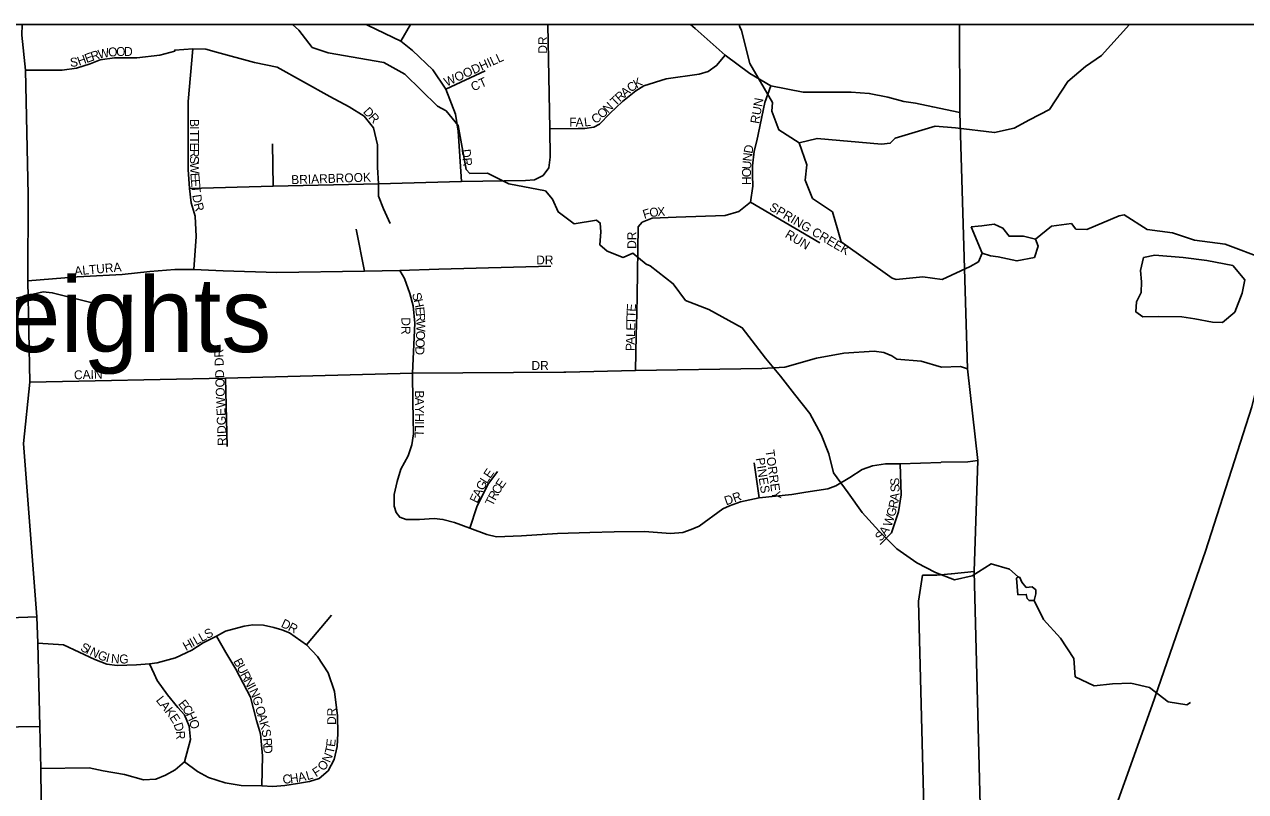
# Model space of a CAD drawing. Extents: x -37878.7 to -37844.7, y -19791.4 to -19769.4.
# Drawn here: x -37871.021 to -37869.728, y -19771.198 to -19770.385 of the extents above; entities that cross this region are included whole.
import ezdxf

# ---------------------------------------------------------------- set-up
doc = ezdxf.new("R2010")
doc.units = 0
for name, color, linetype in [('GM_X_County_Road', 7, 'Continuous'), ('GM_X_Minor_Lake', 7, 'Continuous'), ('GM_X_Minor_River', 7, 'Continuous'), ('GM_X_State_Route', 7, 'Continuous'), ('GM_X_Township', 7, 'Continuous'), ('GM_X_Township_Road', 7, 'Continuous'), ('GM_X_Township_Subdivision', 7, 'Continuous'), ('GM_X_Township_Subdivision_Text', 7, 'Continuous'), ('GM_X_Unincorporated_Text', 7, 'Continuous'), ('SH_Data', 7, 'Continuous')]:
    doc.layers.add(name, color=color, linetype=linetype)

msp = doc.modelspace()

# ---------------------------------------------------------------- linework, layer by layer
at = {"layer": 'GM_X_County_Road'}
msp.add_lwpolyline([(-37871.0057, -19771.6116), (-37870.9975, -19771.5184), (-37871.0024, -19771.2718), (-37871.0035, -19771.1733), (-37871.0047, -19771.1289), (-37871.0067, -19771.0405), (-37871.0079, -19771.0129), (-37871.0219, -19770.8293), (-37871.0151, -19770.7644), (-37871.0174, -19770.6568), (-37871.017, -19770.5659), (-37871.02, -19770.4338), (-37871.0238, -19770.3968), (-37871.0232, -19770.3854)], dxfattribs=at)
at = {"layer": 'GM_X_Minor_Lake'}
for p, q in [((-37870.0189, -19770.5998), (-37870.0071, -19770.6277)), ((-37869.8385, -19770.6579), (-37869.8387, -19770.6693)), ((-37869.9706, -19770.9719), (-37869.9692, -19770.9893))]:
    msp.add_line(p, q, dxfattribs=at)
for points in [[(-37870.0071, -19770.6277), (-37869.9984, -19770.6306), (-37869.99, -19770.6316), (-37869.9703, -19770.6358), (-37869.9518, -19770.6321), (-37869.9478, -19770.6202), (-37869.9506, -19770.6127), (-37869.9635, -19770.6095), (-37869.9786, -19770.6097), (-37869.9852, -19770.6011), (-37869.9944, -19770.5971), (-37870.0076, -19770.5988), (-37870.0114, -19770.5989), (-37870.0189, -19770.5998)], [(-37869.8387, -19770.6693), (-37869.8438, -19770.6792), (-37869.8444, -19770.6899), (-37869.8371, -19770.6951), (-37869.8201, -19770.6948), (-37869.7958, -19770.6951), (-37869.7818, -19770.6972), (-37869.7632, -19770.7007), (-37869.7526, -19770.7012), (-37869.7395, -19770.69), (-37869.7319, -19770.6701), (-37869.729, -19770.656), (-37869.7418, -19770.6407), (-37869.7691, -19770.6355), (-37869.7942, -19770.6321), (-37869.8242, -19770.6299), (-37869.8362, -19770.6324), (-37869.8394, -19770.6461), (-37869.8385, -19770.6579)], [(-37869.9692, -19770.9893), (-37869.9605, -19770.989), (-37869.9594, -19770.9932), (-37869.9575, -19770.9955), (-37869.9522, -19770.9955), (-37869.9503, -19770.9883), (-37869.9503, -19770.9841), (-37869.954, -19770.9811), (-37869.9605, -19770.9818), (-37869.965, -19770.9761), (-37869.9672, -19770.9711), (-37869.9691, -19770.9704), (-37869.9706, -19770.9719)]]:
    msp.add_lwpolyline(points, dxfattribs=at)
at = {"layer": 'GM_X_Minor_River'}
for points in [[(-37870.7372, -19770.3854), (-37870.7305, -19770.3915), (-37870.7162, -19770.4098), (-37870.6995, -19770.4156), (-37870.6406, -19770.4256), (-37870.6181, -19770.4382), (-37870.5838, -19770.4718), (-37870.5746, -19770.4769), (-37870.5619, -19770.4923), (-37870.5532, -19770.5392), (-37870.5493, -19770.5433), (-37870.5308, -19770.543), (-37870.5266, -19770.5452), (-37870.5082, -19770.5541), (-37870.4695, -19770.5618), (-37870.4618, -19770.5704), (-37870.4559, -19770.5839), (-37870.439, -19770.5966), (-37870.4152, -19770.5927), (-37870.4114, -19770.5957), (-37870.4108, -19770.6052), (-37870.4118, -19770.6189), (-37870.4041, -19770.6256), (-37870.3873, -19770.6322), (-37870.3768, -19770.6278), (-37870.3629, -19770.6393), (-37870.3587, -19770.6412), (-37870.3342, -19770.6601), (-37870.321, -19770.6777), (-37870.2966, -19770.6872), (-37870.2611, -19770.7067), (-37870.2363, -19770.739), (-37870.2207, -19770.758)], [(-37870.2642, -19770.3854), (-37870.2636, -19770.3878), (-37870.262, -19770.392), (-37870.2531, -19770.4268), (-37870.229, -19770.4681), (-37870.2296, -19770.4772), (-37870.2225, -19770.4972), (-37870.2007, -19770.5109), (-37870.1927, -19770.534), (-37870.1943, -19770.5503), (-37870.1868, -19770.5696), (-37870.1654, -19770.584), (-37870.1598, -19770.6033), (-37870.1565, -19770.6158), (-37870.1025, -19770.654), (-37870.0983, -19770.6554), (-37870.07, -19770.6527), (-37870.0495, -19770.6554), (-37870.0198, -19770.6416), (-37870.0111, -19770.6369), (-37870.0071, -19770.6277)], [(-37870.2007, -19770.5109), (-37870.1818, -19770.5061), (-37870.1135, -19770.5121), (-37870.1044, -19770.5112), (-37870.0992, -19770.5058), (-37870.057, -19770.493), (-37870.0354, -19770.4949), (-37869.994, -19770.4999), (-37869.9733, -19770.4954), (-37869.9571, -19770.4863), (-37869.9357, -19770.4754), (-37869.9165, -19770.4458), (-37869.8978, -19770.4299), (-37869.8806, -19770.4182), (-37869.851, -19770.3854)], [(-37869.9506, -19770.6127), (-37869.9337, -19770.5991), (-37869.9126, -19770.5961), (-37869.9079, -19770.6021), (-37869.8962, -19770.6027), (-37869.8619, -19770.588), (-37869.8567, -19770.5872), (-37869.8325, -19770.6027), (-37869.8056, -19770.6061), (-37869.7824, -19770.614), (-37869.7497, -19770.618), (-37869.7086, -19770.6337)], [(-37871.5208, -19770.6139), (-37871.5034, -19770.609), (-37871.4463, -19770.6058), (-37871.4046, -19770.6089), (-37871.3794, -19770.6214), (-37871.3732, -19770.6281), (-37871.337, -19770.645), (-37871.2998, -19770.6489), (-37871.2607, -19770.6517), (-37871.2184, -19770.6491), (-37871.1847, -19770.6455), (-37871.1725, -19770.6487), (-37871.1456, -19770.6486), (-37871.1365, -19770.6538), (-37871.1239, -19770.6574), (-37871.0964, -19770.6755), (-37871.0694, -19770.6823), (-37871.0641, -19770.6803), (-37871.0603, -19770.6825), (-37871.001, -19770.6686), (-37870.9915, -19770.6696), (-37870.9478, -19770.6806)], [(-37870.2207, -19770.758), (-37870.2057, -19770.777), (-37870.1895, -19770.7976), (-37870.1775, -19770.8197), (-37870.1693, -19770.8403), (-37870.1645, -19770.8604), (-37870.1488, -19770.8814), (-37870.1341, -19770.9023), (-37870.1165, -19770.9218), (-37870.0973, -19770.9409), (-37870.0762, -19770.9554), (-37870.0565, -19770.9658), (-37870.0365, -19770.9735), (-37870.0176, -19770.9694), (-37869.9974, -19770.9565), (-37869.9782, -19770.9623), (-37869.9691, -19770.9704)], [(-37869.9522, -19770.9955), (-37869.9421, -19771.0157), (-37869.9241, -19771.0355), (-37869.9102, -19771.0569), (-37869.9085, -19771.0762), (-37869.8885, -19771.0858), (-37869.8691, -19771.0836), (-37869.8498, -19771.083), (-37869.8298, -19771.0876), (-37869.8102, -19771.1029), (-37869.7905, -19771.106), (-37869.7867, -19771.1034)]]:
    msp.add_lwpolyline(points, dxfattribs=at)
at = {"layer": 'GM_X_State_Route'}
msp.add_lwpolyline([(-37869.9314, -19771.6286), (-37869.9323, -19771.5511), (-37869.9273, -19771.4848), (-37869.9204, -19771.427), (-37869.9023, -19771.3343), (-37869.8874, -19771.2759), (-37869.8703, -19771.2265), (-37869.827, -19771.1062), (-37869.7706, -19770.9433), (-37869.7217, -19770.7903), (-37869.6794, -19770.617), (-37869.6576, -19770.4965), (-37869.6429, -19770.3854)], dxfattribs=at)
at = {"layer": 'GM_X_Township'}
for points in [[(-37870.031, -19770.3854), (-37870.0309, -19770.4788), (-37870.0226, -19770.7501), (-37870.0116, -19770.8473), (-37870.0157, -19770.9647), (-37869.998, -19771.6516), (-37869.9836, -19772.2091), (-37869.9822, -19772.2631), (-37869.9799, -19772.3539), (-37869.9784, -19772.4096), (-37869.9729, -19772.5985)], [(-37869.9729, -19772.5985), (-37869.9784, -19772.4096), (-37869.9799, -19772.3539), (-37869.9822, -19772.2631), (-37869.9836, -19772.2091), (-37869.998, -19771.6516), (-37870.0157, -19770.9647), (-37870.0116, -19770.8473), (-37870.0226, -19770.7501), (-37870.0309, -19770.4788), (-37870.031, -19770.3854)]]:
    msp.add_lwpolyline(points, dxfattribs=at)
at = {"layer": 'GM_X_Township_Road'}
for points in [[(-37870.031, -19770.3854), (-37870.0308, -19770.4788), (-37870.0226, -19770.7501), (-37870.0116, -19770.8473), (-37870.0157, -19770.9647), (-37870.0394, -19770.9671)], [(-37870.0394, -19770.9671), (-37870.0399, -19770.9672), (-37870.055, -19770.9687), (-37870.0702, -19770.9688), (-37870.0744, -19770.9962), (-37870.0572, -19771.6647)]]:
    msp.add_lwpolyline(points, dxfattribs=at)
at = {"layer": 'GM_X_Township_Subdivision'}
for points in [[(-37870.8462, -19770.5593), (-37870.7577, -19770.5568), (-37870.646, -19770.5542), (-37870.5584, -19770.5519), (-37870.4904, -19770.5508), (-37870.481, -19770.55), (-37870.4719, -19770.5455), (-37870.4659, -19770.5372), (-37870.4644, -19770.5259), (-37870.4648, -19770.496), (-37870.467, -19770.3854)], [(-37870.5584, -19770.5519), (-37870.5618, -19770.4983), (-37870.5648, -19770.4806), (-37870.575, -19770.4541), (-37870.5886, -19770.4334), (-37870.6101, -19770.413), (-37870.6226, -19770.4032), (-37870.6572, -19770.3866), (-37870.6591, -19770.3854)], [(-37870.6122, -19770.3854), (-37870.6226, -19770.4032)], [(-37870.0308, -19770.4788), (-37870.0594, -19770.4728), (-37870.0777, -19770.4688), (-37870.0901, -19770.4669), (-37870.1071, -19770.4623), (-37870.1267, -19770.4584), (-37870.1459, -19770.4571), (-37870.1672, -19770.4571), (-37870.1965, -19770.4571), (-37870.2308, -19770.4506), (-37870.253, -19770.4375), (-37870.2791, -19770.4179), (-37870.3108, -19770.3898), (-37870.3158, -19770.3854)], [(-37871.02, -19770.4338), (-37870.9812, -19770.4338), (-37870.9657, -19770.4319), (-37870.9513, -19770.427), (-37870.9408, -19770.4228), (-37870.9257, -19770.4209), (-37870.9019, -19770.4209), (-37870.8777, -19770.4179), (-37870.8619, -19770.4136), (-37870.8619, -19770.4126), (-37870.8426, -19770.4111), (-37870.829, -19770.4115), (-37870.8177, -19770.4149), (-37870.7773, -19770.4258), (-37870.7535, -19770.4307), (-37870.6977, -19770.4617), (-37870.6773, -19770.4726), (-37870.6614, -19770.4825), (-37870.6516, -19770.4949), (-37870.6471, -19770.513), (-37870.6471, -19770.5364), (-37870.646, -19770.5542), (-37870.646, -19770.5674), (-37870.6407, -19770.5806), (-37870.6339, -19770.5961)], [(-37870.8415, -19770.6448), (-37870.8392, -19770.61), (-37870.8404, -19770.5885), (-37870.8445, -19770.5742), (-37870.8462, -19770.5593), (-37870.8475, -19770.5391), (-37870.8475, -19770.467), (-37870.8426, -19770.4111)], [(-37870.4346, -19770.4957), (-37870.4278, -19770.4957), (-37870.4181, -19770.4943), (-37870.4122, -19770.4911), (-37870.4011, -19770.4796), (-37870.3877, -19770.4672), (-37870.3737, -19770.4558), (-37870.3652, -19770.4506), (-37870.3416, -19770.4431), (-37870.3066, -19770.4382), (-37870.2973, -19770.4352), (-37870.2883, -19770.429), (-37870.2791, -19770.4179)], [(-37870.575, -19770.4541), (-37870.5332, -19770.4347)], [(-37870.3671, -19770.5949), (-37870.3563, -19770.5907), (-37870.3309, -19770.5894), (-37870.279, -19770.5878), (-37870.2646, -19770.5835), (-37870.2525, -19770.5737), (-37870.2499, -19770.5567), (-37870.2502, -19770.545), (-37870.2502, -19770.5394), (-37870.2502, -19770.5352), (-37870.2483, -19770.5198), (-37870.2455, -19770.5087), (-37870.2371, -19770.4682), (-37870.2308, -19770.4506)], [(-37870.4648, -19770.496), (-37870.4346, -19770.4957)], [(-37870.7577, -19770.5568), (-37870.7584, -19770.5119)], [(-37870.2525, -19770.5737), (-37870.1791, -19770.6168)], [(-37870.6698, -19770.6021), (-37870.6609, -19770.6467)], [(-37870.3723, -19770.6726), (-37870.3714, -19770.5998), (-37870.3671, -19770.5949)], [(-37870.9582, -19770.6523), (-37870.9174, -19770.6501), (-37870.8883, -19770.647), (-37870.8619, -19770.6451), (-37870.8415, -19770.6448), (-37870.8105, -19770.6465), (-37870.7539, -19770.648), (-37870.6609, -19770.6467), (-37870.6237, -19770.6459), (-37870.5822, -19770.6447), (-37870.4636, -19770.6415)], [(-37871.0174, -19770.6568), (-37870.9653, -19770.6527), (-37870.9582, -19770.6523)], [(-37870.6237, -19770.6459), (-37870.6186, -19770.6546), (-37870.6131, -19770.6703), (-37870.6095, -19770.6835), (-37870.6076, -19770.7016), (-37870.6101, -19770.7546)], [(-37870.3741, -19770.7518), (-37870.3732, -19770.7145), (-37870.3725, -19770.6916), (-37870.3723, -19770.6726)], [(-37870.4478, -19770.7535), (-37870.3741, -19770.7518), (-37870.2405, -19770.7497), (-37870.2159, -19770.7485), (-37870.1823, -19770.7387), (-37870.1535, -19770.7336), (-37870.1213, -19770.7315), (-37870.1113, -19770.7329), (-37870.1028, -19770.7363), (-37870.0976, -19770.7398), (-37870.0717, -19770.7419), (-37870.0503, -19770.7484), (-37870.0302, -19770.7476), (-37870.0226, -19770.7501)], [(-37871.0151, -19770.7644), (-37870.808, -19770.76), (-37870.6101, -19770.7546), (-37870.4499, -19770.7535), (-37870.4478, -19770.7535)], [(-37870.6101, -19770.7546), (-37870.6099, -19770.7855), (-37870.6092, -19770.8188), (-37870.6108, -19770.8307), (-37870.6148, -19770.8422), (-37870.6225, -19770.8563), (-37870.6263, -19770.8696), (-37870.6294, -19770.8831), (-37870.6294, -19770.8956), (-37870.6274, -19770.9024), (-37870.6236, -19770.9073), (-37870.6168, -19770.9096), (-37870.6029, -19770.9096), (-37870.5872, -19770.9087), (-37870.578, -19770.9096), (-37870.5658, -19770.9127), (-37870.5494, -19770.9187), (-37870.5315, -19770.9255), (-37870.5213, -19770.9279), (-37870.4948, -19770.927), (-37870.4566, -19770.9246), (-37870.4223, -19770.9234), (-37870.3966, -19770.9228), (-37870.3644, -19770.9225), (-37870.3369, -19770.9246), (-37870.3241, -19770.9233), (-37870.3151, -19770.9204), (-37870.3068, -19770.9168), (-37870.2818, -19770.8983), (-37870.2744, -19770.8952), (-37870.263, -19770.8911), (-37870.2432, -19770.8867), (-37870.2086, -19770.8831), (-37870.1937, -19770.8808), (-37870.1704, -19770.8772), (-37870.162, -19770.8742), (-37870.1471, -19770.8652), (-37870.134, -19770.8569), (-37870.1232, -19770.8527), (-37870.1095, -19770.8509), (-37870.094, -19770.8509), (-37870.051, -19770.8492)], [(-37870.8062, -19770.8323), (-37870.808, -19770.76)], [(-37870.051, -19770.8492), (-37870.0504, -19770.8491), (-37870.0224, -19770.8485), (-37870.0116, -19770.8473)], [(-37870.5494, -19770.9187), (-37870.5419, -19770.8963), (-37870.5303, -19770.8727), (-37870.5201, -19770.859)], [(-37870.2432, -19770.8867), (-37870.2486, -19770.8497)], [(-37870.1149, -19770.9363), (-37870.1029, -19770.9237), (-37870.0958, -19770.9016), (-37870.0928, -19770.8837), (-37870.094, -19770.8509)], [(-37871.221, -19771.0631), (-37871.2166, -19771.0412), (-37871.2111, -19771.0316), (-37871.205, -19771.0261), (-37871.1962, -19771.0203), (-37871.1837, -19771.0174), (-37871.1339, -19771.0162), (-37871.0757, -19771.0153), (-37871.0079, -19771.0129)], [(-37870.7225, -19771.0425), (-37870.6958, -19771.0109)], [(-37871.0067, -19771.0405), (-37870.9796, -19771.0425), (-37870.9466, -19771.0578), (-37870.9337, -19771.0628), (-37870.9228, -19771.0642), (-37870.9023, -19771.0637), (-37870.8886, -19771.0627), (-37870.8806, -19771.0616), (-37870.8609, -19771.0563), (-37870.8439, -19771.0481), (-37870.8316, -19771.0402), (-37870.8175, -19771.0334), (-37870.8081, -19771.0279), (-37870.7885, -19771.0226), (-37870.7791, -19771.0214), (-37870.768, -19771.0217), (-37870.7571, -19771.0241), (-37870.7486, -19771.0264), (-37870.7404, -19771.0296), (-37870.7225, -19771.0425)], [(-37871.0047, -19771.1289), (-37871.073, -19771.1301), (-37871.101, -19771.1225), (-37871.1159, -19771.1161), (-37871.1325, -19771.1059), (-37871.147, -19771.0942), (-37871.1726, -19771.0765), (-37871.1956, -19771.0683), (-37871.221, -19771.0631), (-37871.2393, -19771.061), (-37871.2839, -19771.0523), (-37871.2936, -19771.0514), (-37871.3905, -19771.044), (-37871.4236, -19771.0418), (-37871.4386, -19771.0394)], [(-37870.8515, -19771.1663), (-37870.8377, -19771.1765), (-37870.826, -19771.183), (-37870.8084, -19771.1886), (-37870.7914, -19771.1915), (-37870.7697, -19771.1918), (-37870.758, -19771.1924), (-37870.7453, -19771.1912), (-37870.7319, -19771.1893), (-37870.7193, -19771.1871), (-37870.709, -19771.1839), (-37870.6996, -19771.176), (-37870.6932, -19771.1637), (-37870.69, -19771.1499), (-37870.6891, -19771.1364), (-37870.6894, -19771.1176), (-37870.6929, -19771.0918), (-37870.6996, -19771.0722), (-37870.7108, -19771.0549), (-37870.7225, -19771.0425)], [(-37870.7697, -19771.1918), (-37870.7688, -19771.1598), (-37870.7712, -19771.1367), (-37870.7753, -19771.1225), (-37870.7816, -19771.0979), (-37870.7973, -19771.0683), (-37870.8076, -19771.0507), (-37870.8175, -19771.0334)], [(-37871.0035, -19771.1733), (-37870.9524, -19771.1727), (-37870.9375, -19771.176), (-37870.9149, -19771.1797), (-37870.895, -19771.1854), (-37870.8818, -19771.1845), (-37870.8715, -19771.1804), (-37870.8615, -19771.1748), (-37870.8515, -19771.1663), (-37870.8451, -19771.1428), (-37870.8466, -19771.1285), (-37870.8515, -19771.1164), (-37870.8587, -19771.1087), (-37870.8694, -19771.0953), (-37870.8806, -19771.0803), (-37870.8838, -19771.0732), (-37870.8886, -19771.0627)]]:
    msp.add_lwpolyline(points, dxfattribs=at)
at = {"layer": 'SH_Data'}
msp.add_line((-37876.1504, -19770.3854), (-37869.1504, -19770.3854), dxfattribs=at)

# ---------------------------------------------------------------- texts
at = {"layer": 'GM_X_Township_Subdivision_Text'}
for s, rotation, p in [('O', 6.5393, (-37870.9318, -19770.4198)), ('O', 0.6121, (-37870.9238, -19770.4189)), ('D', 0, (-37870.9155, -19770.4188)), ('DR', 90, (-37870.4676, -19770.4164)), ('S', 5.213, (-37870.9723, -19770.4304)), ('H', 19.703, (-37870.9631, -19770.4293)), ('E', 20.0047, (-37870.9552, -19770.4264)), ('R', 18.8305, (-37870.949, -19770.4242)), ('W', 11.0214, (-37870.9422, -19770.4218)), ('WOODHILL', 24.5072, (-37870.5741, -19770.4514)), ('CT', 23.6258, (-37870.5459, -19770.4564)), ('C', 37.0059, (-37870.3788, -19770.4578)), ('K', 30.1054, (-37870.373, -19770.4534)), ('T', 43.86, (-37870.3954, -19770.4724)), ('R', 41.323, (-37870.3907, -19770.4679)), ('A', 39.1564, (-37870.3851, -19770.463)), ('D', 313.3617, (-37870.663, -19770.4784)), ('O', 44.3383, (-37870.4092, -19770.4857)), ('N', 43.9567, (-37870.4032, -19770.4799)), ('RUN', 79.8732, (-37870.2434, -19770.4911)), ('B', 270.0243, (-37870.8457, -19770.4856)), ('R', 312.3978, (-37870.6573, -19770.4844)), ('F', 0.2186, (-37870.4442, -19770.4938)), ('A', 0.2186, (-37870.4375, -19770.4938)), ('L', 6.7725, (-37870.428, -19770.4936)), ('C', 34.403, (-37870.4168, -19770.4911)), ('I', 270, (-37870.8457, -19770.4931)), ('T', 270.0273, (-37870.8457, -19770.4972)), ('T', 270.0273, (-37870.8457, -19770.5039)), ('E', 270.0273, (-37870.8457, -19770.5106)), ('D', 79.4938, (-37870.2504, -19770.5227)), ('S', 270.0273, (-37870.8457, -19770.5247)), ('R', 270.0243, (-37870.8457, -19770.5172)), ('DR', 276.006, (-37870.5582, -19770.5179)), ('N', 83.7141, (-37870.2513, -19770.5308)), ('W', 271.5594, (-37870.8457, -19770.5317)), ('O', 89.9126, (-37870.2518, -19770.5472)), ('U', 86.2819, (-37870.2518, -19770.5391)), ('E', 274.5939, (-37870.8454, -19770.543)), ('E', 274.7879, (-37870.8448, -19770.5497)), ('BRIARBROOK', 1.8884, (-37870.7384, -19770.5546)), ('H', 89.9344, (-37870.2518, -19770.5556)), ('T', 275.6517, (-37870.8443, -19770.5565)), ('D', 278.851, (-37870.8433, -19770.5662)), ('R', 284.7119, (-37870.8418, -19770.5755)), ('SPRING CREEK', 329.5357, (-37870.2333, -19770.5815)), ('F', 16.6548, (-37870.3648, -19770.5914)), ('O', 7.5614, (-37870.3588, -19770.5896)), ('X', 3.1713, (-37870.3508, -19770.5885)), ('RUN', 329.0317, (-37870.2166, -19770.6103)), ('DR', 90, (-37870.3733, -19770.6231)), ('ALTURA', 5.1022, (-37870.9677, -19770.6513)), ('DR', 0, (-37870.4792, -19770.6396)), ('S', 285.6865, (-37870.6108, -19770.6709)), ('H', 282.268, (-37870.609, -19770.6772)), ('E', 276.0491, (-37870.6073, -19770.685)), ('R', 274.6194, (-37870.6066, -19770.6916)), ('T', 88.1145, (-37870.3742, -19770.6964)), ('E', 86.1178, (-37870.374, -19770.6898)), ('DR', 270, (-37870.6218, -19770.6956)), ('W', 269.4956, (-37870.606, -19770.6989)), ('E', 88.6884, (-37870.3745, -19770.7097)), ('T', 88.6884, (-37870.3744, -19770.703)), ('O', 267.3525, (-37870.6065, -19770.7179)), ('O', 267.3324, (-37870.6061, -19770.7096)), ('A', 88.6886, (-37870.3749, -19770.7247)), ('L', 88.7128, (-37870.3747, -19770.7164)), ('RIDGEWOOD DR', 92.122, (-37870.8068, -19770.8315)), ('D', 267.3324, (-37870.6069, -19770.7262)), ('P', 88.6884, (-37870.375, -19770.7314)), ('DR', 0, (-37870.4842, -19770.7513)), ('CAIN', 1.6837, (-37870.9684, -19770.7613)), ('A', 269.8033, (-37870.6075, -19770.7805)), ('B', 269.83, (-37870.6075, -19770.773)), ('Y', 269.8237, (-37870.6076, -19770.7889)), ('H', 269.8237, (-37870.6076, -19770.7972)), ('I', 269.8251, (-37870.6076, -19770.8056)), ('L', 266.7474, (-37870.6076, -19770.8163)), ('L', 269.8257, (-37870.6076, -19770.8097)), ('TORREY', 278.1296, (-37870.2366, -19770.8365)), ('PINES', 278.747, (-37870.2469, -19770.8449)), ('E', 55.59, (-37870.5279, -19770.8669)), ('G', 63.0732, (-37870.5351, -19770.8797)), ('L', 57.3633, (-37870.5315, -19770.8724)), ('C', 59.2008, (-37870.5189, -19770.8838)), ('E', 55.5295, (-37870.5152, -19770.8775)), ('S', 92.1903, (-37870.0947, -19770.8738)), ('S', 91.5009, (-37870.0945, -19770.8806)), ('E', 64.2536, (-37870.5416, -19770.8931)), ('A', 64.2463, (-37870.5387, -19770.8871)), ('T', 63.3677, (-37870.5254, -19770.8962)), ('R', 61.8004, (-37870.5224, -19770.8903)), ('DR', 19.4377, (-37870.2781, -19770.8948)), ('A', 82.9207, (-37870.0956, -19770.8904)), ('G', 73.6461, (-37870.0998, -19770.9074)), ('R', 78.7183, (-37870.0972, -19770.8985)), ('W', 72.1286, (-37870.1032, -19770.918)), ('S', 47.8219, (-37870.1146, -19770.9335)), ('A', 54.6652, (-37870.1094, -19770.9276)), ('D', 334.7838, (-37870.7501, -19771.0231)), ('L', 29.0484, (-37870.8333, -19771.0397)), ('S', 29.065, (-37870.8274, -19771.0364)), ('R', 332.4032, (-37870.7427, -19771.0266)), ('S', 333.8014, (-37870.9625, -19771.0481)), ('I', 333.7921, (-37870.9566, -19771.0511)), ('H', 29.0482, (-37870.85, -19771.049)), ('I', 29.0791, (-37870.8427, -19771.0449)), ('L', 29.0586, (-37870.8391, -19771.0429)), ('N', 334.4074, (-37870.9527, -19771.053)), ('G', 339.6062, (-37870.9443, -19771.0569)), ('I', 346.0578, (-37870.9354, -19771.0602)), ('N', 356.0236, (-37870.9296, -19771.0615)), ('G', 359.717, (-37870.9206, -19771.0621)), ('B', 298.0096, (-37870.8001, -19771.0597)), ('U', 297.9876, (-37870.7966, -19771.0663)), ('R', 298.01, (-37870.7927, -19771.0737)), ('N', 298.0069, (-37870.7892, -19771.0803)), ('I', 297.9928, (-37870.7852, -19771.0877)), ('N', 295.1476, (-37870.7833, -19771.0912)), ('L', 308.4081, (-37870.8822, -19771.1012)), ('A', 308.3868, (-37870.8781, -19771.1065)), ('E', 308.4081, (-37870.8587, -19771.1052)), ('C', 307.0399, (-37870.8546, -19771.1104)), ('G', 287.2184, (-37870.7799, -19771.0985)), ('O', 285.6715, (-37870.7768, -19771.1088)), ('K', 307.53, (-37870.8729, -19771.113)), ('E', 303.3491, (-37870.8679, -19771.1194)), ('H', 295.0988, (-37870.8503, -19771.1159)), ('A', 285.6893, (-37870.7745, -19771.1168)), ('DR', 90, (-37870.691, -19771.1272)), ('D', 288.549, (-37870.8633, -19771.1266)), ('O', 286.5548, (-37870.8469, -19771.1231)), ('K', 285.6893, (-37870.7723, -19771.1248)), ('S', 280.2462, (-37870.7701, -19771.1326)), ('R', 274.6921, (-37870.8608, -19771.1339)), ('R', 274.2786, (-37870.7687, -19771.1414)), ('E', 83.1347, (-37870.6923, -19771.1508)), ('D', 274.0249, (-37870.7682, -19771.1489)), ('N', 67.3127, (-37870.6977, -19771.1678)), ('T', 77.3713, (-37870.6939, -19771.1584)), ('F', 32.7908, (-37870.7123, -19771.1827)), ('O', 52.6183, (-37870.7041, -19771.1767)), ('C', 5.0823, (-37870.7473, -19771.1896)), ('H', 8.043, (-37870.7393, -19771.1889)), ('A', 11.3637, (-37870.7304, -19771.1876)), ('L', 15.7276, (-37870.7215, -19771.1858))]:
    msp.add_text(s, height=0.00947, rotation=rotation, dxfattribs=at).set_placement(p)
at = {"layer": 'GM_X_Unincorporated_Text'}
msp.add_text('Venice Heights', height=0.078977, rotation=0, dxfattribs=at).set_placement((-37871.47, -19770.7323))

doc.saveas('drawing.dxf')
